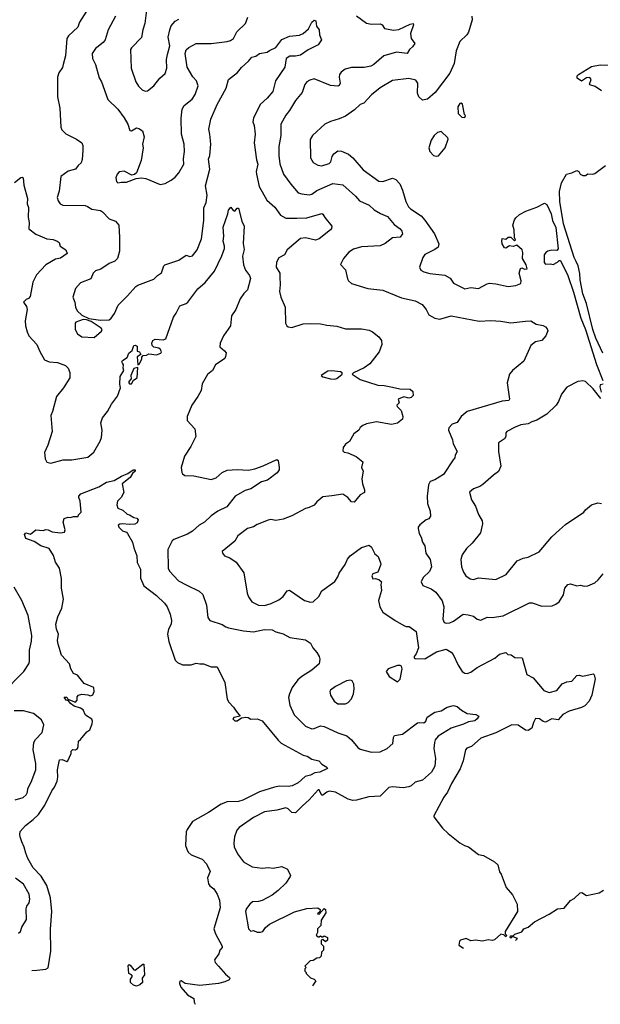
# Model space of a CAD drawing. Extents: x 1678759 to 1859541, y 384609 to 522867.
# Tile 347 of 466: x 1796356 to 1801025, y 387638 to 395556. Entities that reach past the tile are written whole.
import ezdxf

# ---------------------------------------------------------------- set-up
doc = ezdxf.new("R2010")
doc.units = 0

msp = doc.modelspace()

# ---------------------------------------------------------------- linework, layer by layer
at = {"layer": '0CON20XD'}
for points in [[(1797379.2, 395655), (1797362.9, 395525), (1797345.7, 395475), (1797336.6, 395413.4), (1797255, 395330), (1797248, 395315), (1797253.1, 395165), (1797290, 395055), (1797311.1, 395021.1), (1797340.9, 394990.9), (1797365, 394980.8), (1797385, 394984.3), (1797435.8, 395024.2), (1797483.3, 395085), (1797525.8, 395124.2), (1797538.5, 395165), (1797536, 395236), (1797543.7, 395276.3), (1797562.3, 395345), (1797551.1, 395415), (1797562.9, 395475), (1797575, 395505.8), (1797605, 395544.2), (1797635, 395558.9)], [(1796892.9, 395625), (1796836, 395535), (1796823.3, 395495), (1796749.4, 395425), (1796735.6, 395405), (1796723.4, 395266.6), (1796706.5, 395195), (1796698.9, 395171.1), (1796671.1, 395128.9), (1796661.1, 395095), (1796660, 394935), (1796677.8, 394845), (1796687.7, 394692.3), (1796695, 394670), (1796726.9, 394636.9), (1796813.8, 394595), (1796855.7, 394565.7), (1796863.8, 394545), (1796863.8, 394505), (1796859.5, 394430.5), (1796850, 394405), (1796825.8, 394384.2), (1796805, 394354), (1796745, 394337.1), (1796686.2, 394295), (1796673, 394177), (1796656, 394125), (1796665, 394100), (1796680.8, 394075), (1796702.5, 394065), (1796881.1, 394061.1), (1796901.2, 394055), (1796935, 394031.4), (1797005, 394021.2), (1797021.7, 394011.7), (1797075.9, 393955.9), (1797125.6, 393935.6), (1797152.9, 393902.9), (1797159.6, 393805), (1797158.2, 393695), (1797142, 393635), (1797122, 393615), (1797075.4, 393594.6), (1797009.5, 393550.5), (1796965, 393535.7), (1796947.5, 393517.5), (1796927.3, 393472.7), (1796845, 393440), (1796803.8, 393395), (1796784, 393326), (1796798.8, 393285), (1796803.8, 393245), (1796818.8, 393215), (1796855, 393180), (1796912, 393152), (1797005, 393138.9), (1797075, 393142.7), (1797092.5, 393155), (1797117.8, 393192.2), (1797148.8, 393261.2), (1797224, 393335), (1797288.6, 393411.4), (1797305, 393422.5), (1797435, 393468.8), (1797465, 393500), (1797495, 393520), (1797514.2, 393575.8), (1797522.5, 393585), (1797635, 393621.4), (1797695, 393661.9), (1797725, 393652.5), (1797745, 393657.5), (1797784.3, 393705), (1797818.1, 393795), (1797824.4, 393834.4), (1797836.3, 393943.7), (1797836.5, 394043.5), (1797854.2, 394085.8), (1797864, 394145), (1797851.2, 394218.8), (1797886.2, 394355), (1797874.4, 394435), (1797885.6, 394465), (1797892.7, 394555), (1797886.2, 394635), (1797875.6, 394675), (1797893.6, 394755), (1797943.6, 394875), (1798017.5, 395005), (1798033.8, 395075), (1798107.6, 395132.4), (1798138.3, 395171.7), (1798197, 395223), (1798222, 395255), (1798255, 395264), (1798285, 395284), (1798345, 395293.8), (1798365, 395308.8)], [(1797125.6, 395585), (1797067.7, 395475), (1797042.3, 395395), (1797026.1, 395373.9), (1796975, 395331.9), (1796964.3, 395325), (1796937.5, 395285), (1796940.6, 395245), (1796964.2, 395195), (1796995, 395087.5), (1797012.5, 395055), (1797063.8, 394915), (1797145, 394837.5), (1797196.9, 394766.9), (1797225, 394716.7), (1797241.2, 394665), (1797255, 394661.2), (1797295, 394686.2), (1797315, 394680), (1797342.3, 394662.3), (1797356.7, 394615), (1797343.8, 394555), (1797349.2, 394525), (1797332.5, 394425), (1797296, 394325), (1797277.9, 394312.1), (1797256.4, 394306.4), (1797195, 394337.1), (1797155, 394332), (1797140, 394315), (1797130, 394285), (1797133.8, 394255), (1797145, 394244), (1797175, 394250), (1797215, 394248.6), (1797291.7, 394278.3), (1797335.6, 394285.6), (1797370.3, 394280.3), (1797401.2, 394265)], [(1797401.2, 394265), (1797485, 394231.9), (1797525, 394238.6), (1797575, 394264.4), (1797605, 394290), (1797634.4, 394325), (1797676.4, 394395), (1797672.6, 394437.4), (1797682.5, 394495), (1797678.9, 394555), (1797656.9, 394635), (1797653.5, 394765), (1797663.7, 394836.3), (1797678, 394865), (1797743, 394917), (1797766.5, 394955), (1797790.6, 395025), (1797777.1, 395065), (1797747.6, 395097.6), (1797703.1, 395175), (1797686.2, 395285), (1797695, 395313.1), (1797715, 395333.6), (1797775, 395364.4), (1797896.6, 395363.4), (1798025, 395379.4), (1798050.5, 395389.5), (1798075.4, 395404.6), (1798101.9, 395458.1), (1798172.9, 395525), (1798189.7, 395575)], [(1799065, 395586), (1799145, 395527.5), (1799185, 395520), (1799255, 395522), (1799270, 395515), (1799290, 395485), (1799365, 395471.2), (1799405, 395476), (1799495, 395520.8), (1799520, 395525), (1799522.5, 395515), (1799498, 395445), (1799503.8, 395405), (1799533.3, 395365), (1799515, 395338), (1799490.8, 395315), (1799472.5, 395285), (1799385, 395296.2), (1799284.7, 395265.3), (1799204.1, 395195.9), (1799178.5, 395181.5), (1799125, 395172.8), (1799025, 395170.8), (1798973.1, 395156.9), (1798940.8, 395135), (1798928.1, 395115), (1798924.4, 395095), (1798932, 395045), (1798925, 395026.7), (1798915, 395020.8), (1798855, 395026.4), (1798725, 395080.6), (1798689.1, 395070.9), (1798665, 395056), (1798648, 395035), (1798628.3, 394971.7), (1798575, 394906), (1798525.8, 394825), (1798495, 394788.8), (1798456.7, 394715), (1798455.4, 394625), (1798438.5, 394535), (1798438.6, 394465), (1798447.8, 394397.8), (1798477.1, 394315), (1798535, 394232.5), (1798596, 394165), (1798625, 394154.5), (1798685, 394148.8), (1798705, 394153.8), (1798746.5, 394183.5), (1798875, 394238.5), (1798955, 394227.3), (1799056.7, 394136.7), (1799089.1, 394099.1), (1799165, 394064.3), (1799206.4, 394026.4), (1799256.6, 393996.6), (1799315, 393973.1), (1799368.5, 393908.5), (1799416.9, 393875), (1799430, 393855), (1799433.8, 393835), (1799415, 393807.5), (1799355, 393801.1), (1799295, 393755.5), (1799255, 393737.3), (1799105, 393730.4), (1799039.8, 393710.2), (1799003.1, 393686.9), (1798958.6, 393635), (1798936.4, 393586.4), (1798976.2, 393545), (1798992.3, 393472.3), (1799001.2, 393455), (1799023.8, 393435), (1799155, 393393.1), (1799275, 393380), (1799425, 393320.6), (1799535, 393295.8), (1799591.2, 393265), (1799623.8, 393225), (1799645, 393182.5), (1799695, 393156), (1799735, 393148), (1799825, 393174.3), (1800052.1, 393132.1), (1800145, 393138.1), (1800225, 393132.9), (1800305, 393118.6), (1800423, 393133), (1800467.5, 393135), (1800508.3, 393108.3), (1800565, 393096), (1800583.3, 393085), (1800598.9, 393068.9), (1800602, 393055), (1800587.1, 393015), (1800555, 392975.8), (1800504.2, 392965.8), (1800467.5, 392935), (1800410.5, 392809.5), (1800318, 392735), (1800294.4, 392705.6), (1800277.1, 392635), (1800294.3, 392505.7), (1800288.8, 392495), (1800235, 392489.5), (1799955, 392405.6), (1799905.7, 392365), (1799872.9, 392317.1), (1799835, 392304.2), (1799808, 392275), (1799804, 392255), (1799837, 392177), (1799842, 392145), (1799873.8, 392085), (1799858.8, 392055), (1799855, 392032.5), (1799843, 392017), (1799765, 391900), (1799695, 391856.2), (1799658, 391842), (1799643.8, 391815), (1799632.5, 391725), (1799634.2, 391665), (1799656, 391605), (1799660, 391565), (1799647.3, 391542.7), (1799625, 391534), (1799573.8, 391495), (1799560, 391475), (1799560, 391465), (1799567.5, 391425), (1799584.4, 391394.4), (1799594.5, 391355), (1799613.3, 391325), (1799621.2, 391265), (1799655.7, 391215.7), (1799666.2, 391155), (1799650.5, 391119.5), (1799599.3, 391070.7), (1799585.7, 391035), (1799598.8, 391005), (1799665, 390980), (1799702.8, 390952.8), (1799753.3, 390883.3), (1799766.4, 390835), (1799757.5, 390735), (1799769.7, 390709.7), (1799785, 390704.3), (1799815, 390705.8), (1799845, 390719.2), (1799922.5, 390775), (1799961.2, 390771.2), (1800005, 390760), (1800035, 390736.2), (1800065, 390728.6), (1800115, 390752.5), (1800155, 390748.1), (1800245, 390762.7), (1800455, 390866.9), (1800476.8, 390866.8), (1800555, 390840.8), (1800636.9, 390843.1), (1800667.5, 390855), (1800693.3, 390875), (1800727.9, 390932.1), (1800740, 390985), (1800765, 391014), (1800785, 391020.8), (1800835, 391003.8), (1800865, 391010), (1800895, 391000), (1800925, 391004.3), (1800981.7, 391028.3), (1801009.1, 391050.9), (1801049.1, 391100.9)], [(1799992.2, 395585), (1799994.5, 395555), (1799964.2, 395455), (1799952, 395435), (1799895, 395380), (1799867.1, 395305), (1799848.9, 395205), (1799814.6, 395125.4), (1799698.3, 394971.7), (1799635, 394915.7), (1799595, 394909.2), (1799564.6, 394934.6), (1799555.7, 394965.7), (1799556.4, 395046.4), (1799540.3, 395070.3), (1799485.7, 395084.3), (1799355, 395067.5), (1799255, 395007.5), (1799185, 394951.2), (1799124.3, 394885.7), (1799095, 394874), (1799048.3, 394831.7), (1798975, 394781.4), (1798925, 394757.5), (1798855, 394738), (1798810, 394715), (1798710, 394625), (1798693, 394593), (1798695.8, 394445), (1798715, 394408.8), (1798753.3, 394385), (1798785, 394381.5), (1798845, 394400), (1798857.2, 394412.8), (1798870, 394455), (1798883.4, 394476.6), (1798915, 394501.2), (1798945, 394499.2), (1799000, 394475), (1799035, 394445.8), (1799118.3, 394348.3), (1799245, 394258.6), (1799275, 394255.7), (1799355, 394280.6), (1799381.1, 394271.1), (1799411.9, 394235), (1799433.5, 394185), (1799460, 394095), (1799482.4, 394052.4), (1799498, 394035), (1799585, 393977.9), (1799615.1, 393945.1), (1799690.8, 393835), (1799727.6, 393752.4), (1799722.1, 393727.9), (1799695, 393707.5), (1799613, 393667), (1799596.7, 393645), (1799570, 393565), (1799582.3, 393542.3), (1799605, 393528), (1799655, 393515.8), (1799775, 393502), (1799818.5, 393478.5), (1799845, 393438.6), (1799935, 393392.5), (1799985, 393402.5), (1800045, 393393.3), (1800115, 393431.2), (1800135, 393436.2), (1800185, 393432.5), (1800285, 393411.4), (1800345, 393418), (1800386.2, 393435), (1800387.5, 393455), (1800371.7, 393518.3), (1800382.5, 393555), (1800395, 393560), (1800415, 393551.2), (1800436.4, 393553.6), (1800428, 393585), (1800398.8, 393635), (1800403.3, 393685), (1800397.1, 393705), (1800355, 393742.5), (1800325, 393733.3), (1800295, 393737.5), (1800265, 393720), (1800255, 393721.2), (1800235, 393753.3), (1800232.4, 393777.6), (1800235, 393797.5), (1800265, 393790), (1800283, 393807), (1800295, 393807.5), (1800306.1, 393806.1), (1800335, 393777.5), (1800342.5, 393785), (1800335.5, 393805.5), (1800333.3, 393865), (1800322.2, 393905), (1800334.4, 393945.6), (1800346.8, 393963.2), (1800375, 393989.2), (1800425, 394016.9), (1800515, 394048.1), (1800575, 394079.4), (1800595, 394069.1), (1800630.3, 393995), (1800641.9, 393941.9), (1800667.5, 393885), (1800686.7, 393713.3), (1800675, 393700), (1800635, 393703.3), (1800604.1, 393695.9), (1800587.5, 393685), (1800572.5, 393665), (1800573, 393603), (1800585, 393590), (1800625, 393592.5), (1800645, 393587.5), (1800680, 393605), (1800695, 393620), (1800705, 393620), (1800765, 393497.8), (1800810, 393365), (1800868.6, 393155), (1800905, 393064.7), (1800994.4, 392784.4), (1801045.6, 392654.4)], [(1798365, 395308.8), (1798415, 395331.2), (1798465, 395398), (1798525, 395423.8), (1798605, 395432.2), (1798635.3, 395444.7), (1798677.1, 395482.9), (1798705.8, 395535), (1798725, 395552), (1798736.7, 395546.7), (1798742.5, 395505), (1798764.4, 395475), (1798767.8, 395435), (1798782.5, 395395), (1798756.2, 395353.8), (1798675, 395314.5), (1798615, 395270.9), (1798575, 395262.7), (1798527, 395263), (1798500, 395245), (1798486.9, 395175), (1798413.8, 395065), (1798390.8, 394979.2), (1798345.6, 394925), (1798290, 394875), (1798235.6, 394765), (1798230, 394735), (1798241.4, 394705), (1798249.4, 394635), (1798242.2, 394565), (1798259.7, 394429.7), (1798271.8, 394395), (1798258.5, 394335), (1798259.5, 394315), (1798281.5, 394215), (1798342.5, 394105), (1798408.7, 394048.7), (1798454.4, 393984.4), (1798495, 393958.9), (1798585, 393959.1), (1798665, 393963.5), (1798785, 393998), (1798795, 393992.5), (1798808.8, 393965), (1798867.1, 393895), (1798864.4, 393875.6), (1798855.8, 393865), (1798765, 393793.8), (1798735, 393782.5), (1798655, 393800.8), (1798615, 393796.4), (1798507.1, 393705), (1798484.7, 393665.3), (1798440.2, 393639.8), (1798420.6, 393605), (1798419.4, 393565), (1798446.7, 393516.7), (1798447.6, 393487.6), (1798451.1, 393425), (1798445, 393370), (1798455.8, 393325), (1798490, 393245), (1798494.2, 393115), (1798504.3, 393094.3), (1798515.9, 393085.9), (1798545, 393080.8), (1798635, 393109.2), (1798695, 393114.2), (1798775, 393110.8), (1798825, 393098.8), (1798905, 393091.2), (1798975, 393068.8), (1799105, 393071.2), (1799165, 393058.8), (1799192.5, 393045), (1799245, 393006.7), (1799266.2, 392975), (1799268.8, 392945), (1799245.8, 392885), (1799171.7, 392788.3), (1799125, 392755.8), (1799040, 392715), (1799030, 392705), (1799095, 392664), (1799235, 392615.8), (1799285.6, 392615.6), (1799355, 392600.6), (1799411.7, 392588.3), (1799495.8, 392585.8), (1799517.5, 392565), (1799518.8, 392535), (1799502.7, 392517.3), (1799485, 392512.9), (1799445, 392524), (1799400, 392505), (1799406.7, 392475), (1799388.8, 392455), (1799391.2, 392445), (1799423.9, 392413.9), (1799435.8, 392365), (1799435, 392343.3), (1799395, 392312.5), (1799345, 392300), (1799225, 392321.2), (1799145, 392306.7), (1799115, 392293.3), (1799094.1, 392275.9), (1799082.5, 392255), (1799043.3, 392225), (1799007.5, 392165), (1798975, 392142.5), (1798956.2, 392115), (1798955, 392090), (1798965, 392077.5), (1798995, 392073.3), (1799062.7, 392042.7), (1799115, 392000), (1799103.8, 391955), (1799118.8, 391925), (1799106, 391865), (1799112, 391825), (1799130, 391775), (1799127.5, 391755), (1799093.3, 391735), (1799045, 391677.5), (1799025, 391680), (1798993.8, 391715), (1798955, 391740), (1798865, 391727.5), (1798795, 391718.8), (1798745, 391678), (1798725, 391651.2), (1798685, 391632.5), (1798655, 391626.2), (1798545, 391566), (1798475, 391540), (1798415, 391530), (1798375.8, 391535.8), (1798355, 391531.2), (1798265, 391497.8), (1798235, 391478.9), (1798188.8, 391465), (1798108.8, 391405), (1798085, 391362.5), (1797985, 391280), (1797986.7, 391265), (1798003.3, 391245), (1798045, 391228), (1798098, 391195), (1798158.3, 391108.3), (1798185, 390943.3), (1798195, 390913.8), (1798223.8, 390875), (1798275, 390847.8), (1798325, 390845.5), (1798379.3, 390860.7), (1798440.3, 390889.7), (1798473.4, 390916.6), (1798507.9, 390962.1), (1798525, 390969.2), (1798646.4, 390886.4), (1798695, 390873.1), (1798715.5, 390874.5), (1798761.3, 390918.7), (1798785.6, 390964.4), (1798891.1, 391038.9), (1798914.2, 391075), (1798925, 391106.2), (1798972.5, 391175), (1798991.3, 391218.7), (1799014.5, 391245.5), (1799105, 391311.2), (1799165, 391331.2), (1799185.7, 391315.7), (1799210.7, 391260.7), (1799238.3, 391238.3), (1799258.3, 391188.3), (1799260, 391175), (1799235.8, 391114.2), (1799195, 391100), (1799186.7, 391085), (1799195, 391060), (1799215, 391062.5), (1799243.9, 391053.9), (1799266, 391036), (1799261.2, 391015), (1799265.7, 390965), (1799240.8, 390885), (1799250.8, 390835), (1799275, 390791.2), (1799375, 390726), (1799445, 390684), (1799465, 390676.2), (1799487.7, 390677.7), (1799543.3, 390635), (1799564, 390505), (1799544.2, 390455.8), (1799527.5, 390435), (1799527.5, 390425), (1799535, 390420), (1799615, 390415.8), (1799707.6, 390472.4), (1799785, 390494.2), (1799825, 390470.8), (1799842.6, 390452.6), (1799881.9, 390365), (1799914.2, 390315), (1799935, 390302), (1799955, 390298.8), (1799985, 390308), (1800035, 390347.5), (1800177, 390423), (1800215, 390453.8), (1800265, 390466.7), (1800282.5, 390452.5), (1800308.3, 390448.3), (1800336.7, 390426.7), (1800396.7, 390425), (1800435, 390290), (1800484.4, 390264.4), (1800570.9, 390160.9), (1800614.3, 390145.7), (1800675, 390160.6), (1800717.8, 390215), (1800755, 390230.6), (1800795, 390236.2), (1800835, 390281.2), (1800855, 390283.8), (1800885, 390276.2), (1800967, 390297), (1800977, 390287), (1800983.3, 390255), (1800955.6, 390125), (1800935.6, 390075), (1800900.6, 390039.4), (1800875, 390025.6), (1800775, 389994.4), (1800725, 389968.1), (1800685, 389925.8), (1800635, 389933.3), (1800585, 389907.1), (1800565, 389912.1), (1800535, 389933.1), (1800505, 389937.5), (1800487.8, 389905), (1800475, 389858.6), (1800445, 389839.3), (1800423.1, 389843.1), (1800365, 389883.5), (1800313.9, 389886.1), (1800185, 389822.2), (1800065, 389777.8), (1799988.5, 389711.5), (1799952.9, 389697.1), (1799940, 389685), (1799922.3, 389595), (1799898.7, 389531.3), (1799828.2, 389415), (1799796.9, 389345), (1799766.3, 389303.7), (1799686.2, 389155), (1799686.7, 389145), (1799756.2, 389055), (1799800.9, 389010.9), (1799895, 388936.2), (1799932.5, 388915), (1799965, 388906), (1800045, 388843.3), (1800085.9, 388835.9), (1800175, 388783.3), (1800200.7, 388760.7), (1800213.3, 388705), (1800226.7, 388685), (1800268.3, 388578.3), (1800318.3, 388518.3), (1800357.5, 388445), (1800360, 388385), (1800260, 388225), (1800260, 388205), (1800270, 388195), (1800265, 388180), (1800248.3, 388198.3), (1800225, 388202.5), (1800175, 388157.5), (1800155, 388152.5), (1800125, 388156.7), (1800075, 388146.7), (1800025, 388153.3), (1799985, 388150), (1799945, 388166.7), (1799900, 388155), (1799893, 388147), (1799887.5, 388115), (1799924.7, 388088.9)], [(1801035, 394984.4), (1800985, 395018.9), (1800941.7, 395031.7), (1800937, 395037), (1800950.6, 395075), (1800941.3, 395091.3), (1800915, 395089.2), (1800875, 395062.5), (1800840, 395085), (1800840, 395105), (1800849.2, 395115), (1800955, 395179.2), (1801025, 395192.9), (1801095, 395189.2)], [(1799935, 394770), (1799940, 394785), (1799933, 394793), (1799916, 394876), (1799905, 394883.8), (1799895, 394880.8), (1799880, 394855), (1799883, 394803), (1799911.7, 394771.7), (1799935, 394770)], [(1799705, 394457.5), (1799725, 394462.5), (1799777.5, 394525), (1799802.5, 394595), (1799800, 394605), (1799745, 394656.7), (1799715, 394648.8), (1799690, 394625), (1799664.1, 394585.9), (1799646.7, 394525), (1799653.3, 394495), (1799682.5, 394465), (1799705, 394457.5)], [(1801045, 392873.5), (1800988.7, 392995), (1800964.4, 393064.4), (1800912.8, 393275), (1800885, 393351.1), (1800863.2, 393465), (1800861.3, 393515), (1800847.1, 393577.1), (1800831, 393611), (1800815, 393643.3), (1800730.2, 393915), (1800698.9, 394095), (1800698, 394175), (1800712, 394245), (1800753.3, 394315), (1800795.6, 394324.4), (1800835, 394343.3), (1800852.5, 394335), (1800864.1, 394314.1), (1800885, 394302.5), (1800905, 394302.5), (1800925, 394317.5), (1800965, 394313.3), (1800980.7, 394319.3), (1801067.7, 394382.3)], [(1796315, 394248), (1796365, 394286.7), (1796375, 394290), (1796383.6, 394283.6), (1796389.2, 394225), (1796417.4, 394117.4), (1796417.1, 394075), (1796425.8, 394045), (1796423.3, 393965), (1796432.5, 393925), (1796430, 393875), (1796485, 393831.2), (1796517.3, 393817.3), (1796575, 393794.2), (1796625, 393788), (1796657.5, 393775), (1796673.6, 393763.6), (1796682.5, 393735), (1796726.2, 393705), (1796737.5, 393675), (1796685, 393638), (1796645, 393630), (1796566.4, 393583.6), (1796490.5, 393505), (1796462.5, 393445), (1796440, 393330), (1796426.9, 393313.1), (1796407.5, 393305), (1796387.5, 393285), (1796409.5, 393249.5), (1796415.6, 393225.6), (1796398.9, 393135), (1796402.2, 393095), (1796415.7, 393045), (1796430.6, 393015), (1796495, 392943.3), (1796517.4, 392887.4), (1796555, 392820.8), (1796593.6, 392803.6), (1796660.6, 392800.6), (1796725, 392775.6), (1796745.8, 392755), (1796758.3, 392718.3), (1796760, 392675), (1796709.2, 392595), (1796652.9, 392525), (1796620.8, 392405), (1796606.7, 392373.3), (1796618.1, 392245), (1796583.3, 392135), (1796554.4, 392075), (1796560, 392025), (1796575, 391999.2), (1796605, 391990), (1796705, 392015.6), (1796775, 392016.9), (1796905, 392038.2), (1796951.5, 392078.5), (1797003.9, 392166.1), (1797013.5, 392195), (1797018.1, 392255), (1797009.2, 392315), (1797020.8, 392355), (1797063.3, 392405), (1797094.2, 392465), (1797141.2, 392528.8), (1797167.5, 392595), (1797160, 392625), (1797163.6, 392686.4), (1797192.5, 392735), (1797187.5, 392755), (1797191.7, 392781.7), (1797182.5, 392795), (1797177.5, 392805), (1797183.3, 392815), (1797219.3, 392840.7), (1797232.5, 392875), (1797260, 392895), (1797272.5, 392935), (1797285, 392940), (1797301.7, 392931.7), (1797301.7, 392891.7), (1797320, 392885), (1797330, 392865), (1797300, 392845), (1797305, 392780), (1797317.5, 392785), (1797337.5, 392825), (1797338.3, 392841.7), (1797350, 392855), (1797375, 392857.5), (1797395, 392870), (1797455, 392860.8), (1797490, 392875), (1797497.5, 392885), (1797489.2, 392905), (1797475, 392914.4), (1797435, 392923.8), (1797422.5, 392935), (1797417.5, 392955), (1797426.7, 392975), (1797444.2, 392985.8), (1797508.5, 392981.5), (1797530.5, 392989.5), (1797591.9, 393165), (1797614.4, 393195), (1797644.4, 393255), (1797695, 393274.3), (1797707.5, 393285), (1797789.1, 393390.9), (1797848.1, 393441.9), (1797922.5, 393535), (1797982.6, 393657.4), (1798003.1, 393715), (1798004.1, 393735.9), (1797990.9, 393775), (1797997.1, 393815), (1797993.4, 393886.6), (1798030, 393995), (1798034.2, 394025), (1798055, 394047.5), (1798072.5, 394022.5), (1798085, 394016.7), (1798105, 394040), (1798115, 394040), (1798142.5, 393935), (1798160.5, 393895), (1798153.3, 393755), (1798162.1, 393707.9), (1798146.7, 393655), (1798155.8, 393585), (1798171.7, 393541.7), (1798205, 393500), (1798212.5, 393475), (1798188.6, 393385), (1798157.5, 393355), (1798127.6, 393312.4), (1798094.3, 393225), (1798058.9, 393175), (1798051.9, 393095), (1797995.8, 393015), (1797967.5, 392955), (1797966.2, 392925), (1798004.2, 392894.2), (1798015.8, 392875.8), (1798012, 392848), (1798005, 392831.2), (1797930.2, 392779.8), (1797905.9, 392734.1), (1797867.4, 392702.6), (1797823.1, 392626.9), (1797814.4, 392575), (1797789.5, 392525), (1797741.1, 392455), (1797703.3, 392365), (1797703.8, 392333.8), (1797764, 392265), (1797771.9, 392205), (1797732.9, 392125), (1797682.2, 392045), (1797654.4, 391955), (1797658.8, 391915), (1797664, 391904), (1797685, 391891.2), (1797757.2, 391887.2), (1797895, 391858.1), (1797935, 391871.9), (1797985, 391915.6), (1798025, 391933.3), (1798105, 391938.6), (1798195, 391933.6), (1798245.5, 391944.5), (1798315, 391967.8), (1798425, 392020), (1798435, 392010), (1798441.2, 391955), (1798441.2, 391935), (1798426.8, 391913.2), (1798347.4, 391852.6), (1798300.5, 391839.5), (1798215, 391784.5), (1798169.4, 391770.6), (1798089.2, 391725), (1798022.5, 391637.5), (1797950.6, 391605), (1797895, 391566.4), (1797841.2, 391515), (1797798.3, 391491.7), (1797745, 391443.5), (1797705, 391417.8), (1797594.4, 391375.6), (1797580.8, 391365), (1797548.1, 391295), (1797549.4, 391145), (1797561.2, 391121.2), (1797634.2, 391045), (1797699.4, 391009.4)], [(1796955, 392999.2), (1797015, 393052), (1797017.8, 393065), (1797010, 393075), (1796929.8, 393129.8), (1796892.3, 393142.3), (1796865, 393144.2), (1796806.1, 393123.9), (1796801.2, 393115), (1796802, 393065), (1796820.5, 393030.5), (1796855.8, 393005.8), (1796955, 392999.2)], [(1797255, 392627.5), (1797271.7, 392658.3), (1797300, 392675), (1797305, 392760), (1797275, 392750), (1797250, 392695), (1797251.7, 392668.3), (1797233, 392647), (1797232.5, 392635), (1797238.3, 392628.3), (1797255, 392627.5)], [(1798884.3, 392665.7), (1798905, 392670.8), (1798950, 392705), (1798950, 392715), (1798935, 392723.3), (1798865, 392731.4), (1798835, 392729.2), (1798780, 392695), (1798792.5, 392685), (1798855, 392668.1), (1798884.3, 392665.7)], [(1801028.8, 392508.8), (1800968.3, 392588.3), (1800905.5, 392645.5), (1800885, 392651.2), (1800845, 392645.7), (1800755, 392602), (1800712.5, 392545), (1800690, 392485), (1800670, 392455), (1800596.3, 392383.7), (1800515, 392334.4), (1800475, 392322.9), (1800445, 392306.7), (1800385, 392297.1), (1800339.3, 392279.3), (1800274.5, 392245.5), (1800266, 392235), (1800264, 392205), (1800255, 392186.2), (1800206, 392154), (1800205.8, 392085), (1800223.8, 391965), (1800206.8, 391923.2), (1800165, 391894.2), (1800081.4, 391818.6), (1800055, 391802.2), (1800005, 391784), (1799974.1, 391755.9), (1799988.8, 391695), (1800022, 391645), (1800045, 391576.7), (1800075.8, 391525.8), (1800077.7, 391502.3), (1800060.9, 391429.1), (1799993.7, 391346.3), (1799949.4, 391305), (1799915, 391253.8), (1799902.2, 391215), (1799908.9, 391155), (1799924, 391114), (1799944, 391084), (1799979.2, 391059.2), (1800005, 391054.5), (1800045, 391067.5), (1800185.9, 391054.1), (1800266.7, 391095), (1800355.9, 391204.1), (1800405, 391226), (1800445, 391233.3), (1800532.3, 391277.7), (1800635, 391396.7), (1800696.7, 391455), (1800744.2, 391495.8), (1800893.3, 391595), (1800906.7, 391615), (1800955, 391656), (1801005, 391670), (1801035, 391666)], [(1801047.5, 392625), (1801025, 392620), (1801020, 392605), (1801031.8, 392561.8)], [(1796452.8, 387911.2), (1796495, 387912.9), (1796565, 387921.2), (1796585, 387932.5), (1796605.5, 388065.5), (1796602.4, 388242.4), (1796615.5, 388385), (1796604.4, 388495), (1796573.4, 388593.4), (1796528.1, 388668.1), (1796465.4, 388735), (1796420.6, 388810.6), (1796404.3, 388855), (1796392.9, 388902.9), (1796372.1, 388945), (1796360.8, 388985), (1796356.5, 389005), (1796360.7, 389029.3), (1796403.3, 389076.7), (1796465, 389123.3), (1796505.9, 389164.1), (1796559.1, 389240.9), (1796615, 389353.8), (1796636.3, 389383.7), (1796656.3, 389433.7), (1796663.3, 389465), (1796658.9, 389525), (1796675, 389603.3), (1796697.3, 389607.3), (1796735, 389590), (1796742.5, 389595), (1796770, 389655), (1796770, 389675), (1796783, 389687), (1796805, 389683.8), (1796821.2, 389695), (1796827.3, 389712.7), (1796827.5, 389755), (1796845, 389766.7), (1796895, 389830), (1796920, 389845), (1796940, 389895), (1796941.2, 389915), (1796935, 389930), (1796885, 389962.5), (1796865.9, 390005.9), (1796845, 390020), (1796795, 390036.7), (1796765, 390057.5), (1796748.3, 390078.3), (1796730, 390085), (1796713, 390107), (1796735, 390107.5), (1796741.7, 390091.7), (1796805, 390067.5), (1796817, 390083), (1796818.3, 390111.7), (1796830, 390125), (1796855, 390131.2), (1796905, 390126.2), (1796925, 390120), (1796945, 390127.5), (1796956, 390155), (1796953.3, 390185), (1796875, 390218.8), (1796820, 390285), (1796789.5, 390299.5), (1796766, 390335), (1796755.6, 390375), (1796691.4, 390445), (1796664.4, 390535), (1796660.8, 390565), (1796669.2, 390615), (1796651.9, 390655), (1796646.7, 390695), (1796662.5, 390755), (1796695.8, 390824.2), (1796709.2, 390895), (1796691.4, 390985), (1796691.7, 391061.7), (1796675.9, 391145.9), (1796643.6, 391193.6), (1796626.8, 391246.8), (1796594.2, 391304.2), (1796525, 391324.2), (1796471.2, 391361.2), (1796405, 391383.8), (1796393.3, 391415), (1796405, 391430), (1796441.7, 391418.3), (1796485, 391452.5), (1796545, 391447.5), (1796565, 391457.5), (1796585, 391453.3), (1796617, 391437), (1796685, 391430), (1796717.5, 391435), (1796722.5, 391455), (1796706.7, 391515), (1796712.5, 391545), (1796747, 391557), (1796765, 391552.5), (1796788.3, 391561.7), (1796825, 391560), (1796830, 391575), (1796850, 391595), (1796842.5, 391685), (1796832.5, 391715), (1796832.5, 391725), (1796846.4, 391743.6), (1796991.7, 391798.3), (1797055, 391836.2), (1797115, 391850), (1797173.3, 391885), (1797225, 391905.8), (1797267.5, 391935), (1797285, 391936.2), (1797283.3, 391925), (1797264.1, 391905.9), (1797245, 391873.3), (1797180, 391825), (1797192.5, 391755), (1797172.5, 391715), (1797143.3, 391685), (1797136.7, 391655), (1797145, 391627.5), (1797185, 391612.5), (1797219.3, 391579.3), (1797240, 391575), (1797273.3, 391553.3), (1797296.7, 391546.7), (1797307.5, 391535), (1797300.5, 391509.5), (1797281.2, 391498.8), (1797235.9, 391495.9), (1797185, 391501.2), (1797160.7, 391499.3), (1797148.3, 391491.7), (1797152.5, 391475), (1797183.3, 391445), (1797215, 391434), (1797222.5, 391425), (1797264.2, 391355), (1797275, 391310), (1797297.5, 391245), (1797301.8, 391191.8), (1797326.6, 391136.6), (1797328.2, 391065), (1797354.7, 391004.7), (1797455.7, 390925.7), (1797519.6, 390865), (1797541.8, 390835), (1797566.7, 390775), (1797575.6, 390725), (1797573.1, 390695), (1797553.1, 390655), (1797544.4, 390614.4), (1797555.6, 390555), (1797605.6, 390405), (1797625, 390385.7), (1797665, 390367.1), (1797735, 390368.8), (1797775, 390382.5), (1797805, 390375.8), (1797835, 390377.5), (1797895, 390353.3), (1797943, 390353), (1798006.2, 390225), (1798023, 390093), (1798037, 390067), (1798075, 390027.5), (1798096.7, 389995), (1798130, 389955), (1798077.5, 389945), (1798071.2, 389935), (1798085, 389918.8), (1798105, 389916.7), (1798138.3, 389941.7), (1798175, 389946.7), (1798193.9, 389943.9), (1798215, 389930), (1798265, 389933.3), (1798305, 389919.2), (1798433.3, 389763.3), (1798459.3, 389739.3), (1798635, 389642), (1798666.7, 389635), (1798705, 389609.2), (1798761.2, 389595), (1798785, 389568.8), (1798826.1, 389546.1), (1798832.5, 389535), (1798770, 389505), (1798729.7, 389500.3), (1798695, 389481.8), (1798650.8, 389469.2), (1798595, 389418.9), (1798546.1, 389393.9), (1798515, 389388.9), (1798445, 389392.9), (1798404.7, 389385.3), (1798283.7, 389346.3), (1798149.5, 389280.5), (1798115, 389268.5), (1798025, 389265.5), (1797975, 389248.5), (1797875, 389180), (1797745, 389108.2), (1797702.2, 389045), (1797695.6, 389025), (1797690, 388915), (1797699.2, 388885), (1797711.7, 388861.7), (1797735, 388840.8), (1797824.2, 388804.2), (1797858.3, 388768.3), (1797887.7, 388707.7), (1797866.4, 388656.4), (1797875, 388607.5), (1797885, 388591.2), (1797917.6, 388567.6), (1797945, 388523.3), (1797962.9, 388475), (1797966.9, 388415), (1797917.5, 388245), (1797930, 388205), (1797983.3, 388105), (1797983.3, 388095), (1797966.4, 388073.6), (1797956.7, 388045), (1797923.3, 387995), (1797927.5, 387975), (1797955.9, 387945.9), (1798010.9, 387880.9), (1798043.8, 387855), (1798046.2, 387845), (1798040, 387835), (1798005, 387818.6), (1797954, 387806), (1797805, 387788.8), (1797687, 387807), (1797655, 387826.7), (1797643.3, 387825), (1797640, 387805), (1797652.5, 387775), (1797704.4, 387715), (1797755.7, 387685), (1797758.6, 387655), (1797765.7, 387638.4)], [(1796212.5, 390135), (1796388.6, 390315), (1796428.9, 390375), (1796435.6, 390395), (1796433.5, 390485), (1796451.9, 390558.1), (1796454, 390604), (1796424.5, 390765), (1796374.2, 390885), (1796312.3, 390992.3)], [(1797699.4, 391009.4), (1797800.2, 390960.2), (1797827.8, 390935), (1797858.1, 390848.1), (1797867.7, 390747.7), (1797885.8, 390725.8), (1797985, 390693.8), (1798013, 390673), (1798035.5, 390665.5), (1798155, 390641.2), (1798235, 390633.3), (1798325, 390651.2), (1798385, 390650), (1798415, 390633.8), (1798475, 390618), (1798527.7, 390587.7), (1798655, 390570), (1798695, 390542.5), (1798713.9, 390503.9), (1798745, 390467.5), (1798763.3, 390435), (1798770, 390415), (1798763.3, 390375), (1798705, 390324.3), (1798625.6, 390275), (1798593.6, 390246.4), (1798546.7, 390185), (1798525.6, 390135), (1798518.1, 390105), (1798528.5, 390045), (1798562.2, 389965), (1798655, 389874.4), (1798705, 389853.1), (1798725, 389855.6), (1798775, 389877.8), (1798803.2, 389873.2), (1798915, 389820.6), (1798987, 389797), (1799025, 389764.2), (1799075, 389704.2), (1799095, 389690), (1799185, 389665.6), (1799255, 389668.9), (1799312, 389695), (1799356, 389735), (1799362.5, 389785), (1799371.2, 389798.8), (1799435, 389811.1), (1799555, 389900.8), (1799575, 389905.8), (1799605, 389901.2), (1799621.2, 389915), (1799632.3, 389947.7), (1799693.2, 389986.8), (1799745, 389997.5), (1799793.2, 390026.8), (1799845, 390042.5), (1799875, 390032.5), (1799907.5, 390005), (1799955, 389976.7), (1800025, 389970), (1800047.5, 389955), (1800035.8, 389935), (1800015, 389916.7), (1799965, 389908.9), (1799925, 389890.4), (1799825, 389860), (1799720.9, 389795), (1799697.3, 389765), (1799690.8, 389745), (1799687.5, 389695), (1799698.5, 389615), (1799695.5, 389554.5), (1799667.5, 389505), (1799595, 389440.6), (1799537.5, 389425), (1799504.5, 389395.5), (1799485, 389387.8), (1799440.7, 389379.3), (1799353.9, 389386.1), (1799325, 389380.9), (1799255, 389312.1), (1799163.2, 389306.8), (1799065, 389278.8), (1799035, 389278.2), (1798997.6, 389287.6), (1798894.6, 389344.6), (1798845, 389351.5), (1798825, 389344.6), (1798795, 389319.1), (1798785, 389318.6), (1798765, 389362), (1798755, 389362), (1798685, 389282.2), (1798628.9, 389235), (1798575, 389178.1), (1798545, 389181.9), (1798515, 389209.2), (1798495, 389218.1), (1798425, 389200), (1798325, 389185.6), (1798235, 389141.5), (1798119.7, 389060.3), (1798101.7, 389038.3), (1798084.3, 388985), (1798077.5, 388935), (1798081.9, 388905), (1798107.2, 388847.2), (1798155, 388784.2), (1798225.8, 388744.2), (1798305, 388734), (1798355, 388739.2), (1798395, 388733.3), (1798465, 388746), (1798510, 388725), (1798532.5, 388675), (1798530, 388665), (1798495, 388613.8), (1798435, 388553.8), (1798385, 388516), (1798305, 388474.2), (1798275, 388464), (1798227.3, 388462.7), (1798206.2, 388445), (1798180.3, 388409.7), (1798170.8, 388385), (1798196.7, 388245), (1798215, 388227.5), (1798235, 388232.5), (1798265, 388217.5), (1798291.7, 388218.3), (1798310, 388225), (1798333.6, 388256.4), (1798365, 388282.5), (1798565, 388381.2), (1798665, 388408.8), (1798753, 388413), (1798771.7, 388401.7), (1798768.3, 388381.7), (1798750, 388365), (1798765, 388362.5), (1798805, 388410), (1798815, 388400), (1798817, 388373), (1798780, 388315), (1798777, 388273), (1798750, 388245), (1798750, 388215), (1798740, 388195), (1798755, 388180), (1798765, 388180), (1798775, 388190), (1798785, 388180), (1798795, 388180), (1798805, 388190), (1798830, 388175), (1798830, 388155), (1798815, 388140), (1798795, 388160), (1798780, 388155), (1798780, 388125), (1798800, 388105), (1798800, 388075), (1798782.5, 388057.5), (1798780, 388025), (1798767, 388013), (1798745, 388010), (1798715, 387990), (1798691.7, 387988.3), (1798650, 387945), (1798660, 387935), (1798650, 387925), (1798650, 387905), (1798660, 387895), (1798660, 387885), (1798695, 387850), (1798725, 387840), (1798737.5, 387827.5), (1798709.3, 387787.6)], [(1799395, 390231.2), (1799415, 390252.5), (1799430.8, 390335), (1799427.5, 390357.5), (1799415, 390363.8), (1799395, 390362), (1799320, 390335), (1799302.5, 390315), (1799327.5, 390275), (1799395, 390231.2)], [(1798975, 390054.2), (1798996.7, 390065), (1799023.3, 390095), (1799040, 390135), (1799045.8, 390175), (1799042.7, 390212.7), (1799028.3, 390238.3), (1799015, 390244), (1798985, 390240), (1798895, 390193.1), (1798856.2, 390165), (1798851.2, 390155), (1798854.2, 390125), (1798883.8, 390075), (1798915, 390054.3), (1798975, 390054.2)], [(1796318.3, 389281.7), (1796385, 389300.8), (1796407, 389323), (1796417.8, 389345), (1796422.5, 389375), (1796447.9, 389425), (1796484.6, 389525), (1796484.6, 389575), (1796463.8, 389685), (1796469.4, 389745), (1796482.2, 389767.8), (1796535.5, 389824.5), (1796550, 389885), (1796530, 389925), (1796467.5, 389977.5), (1796387.7, 389997.7), (1796312.1, 389997.9)], [(1796345, 388210), (1796361.2, 388225), (1796372.1, 388257.9), (1796409.4, 388320.6), (1796407.1, 388405), (1796412.3, 388427.7), (1796430.8, 388455), (1796436.7, 388485), (1796431.1, 388525), (1796385.3, 388605.3), (1796322.8, 388652.8)], [(1800344, 388152.4), (1800358.3, 388168.3), (1800325, 388180), (1800315, 388180), (1800305, 388170), (1800300, 388175), (1800301.7, 388188.3), (1800325, 388190), (1800338.3, 388201.7), (1800395, 388222.5), (1800410, 388245), (1800445, 388257.5), (1800495, 388302.5), (1800615, 388362.5), (1800680, 388405), (1800735, 388412.5), (1800785, 388472.5), (1800815, 388490), (1800862.5, 388535), (1800877.7, 388537.7), (1800915, 388513.8), (1801015.9, 388534.1), (1801051.2, 388555)], [(1797295, 387784.4), (1797271.3, 387791.3), (1797246, 387815), (1797248.3, 387841.7), (1797262.5, 387865), (1797255, 387876.7), (1797233.8, 387885), (1797228.3, 387951.7), (1797235, 387957.5), (1797245, 387952.5), (1797272.5, 387915), (1797285, 387913.3), (1797345, 387960), (1797355, 387960), (1797358.8, 387875), (1797340.7, 387849.3), (1797343.3, 387815), (1797322.5, 387795), (1797295, 387784.4)]]:
    msp.add_lwpolyline(points, dxfattribs=at)

doc.saveas('drawing.dxf')
